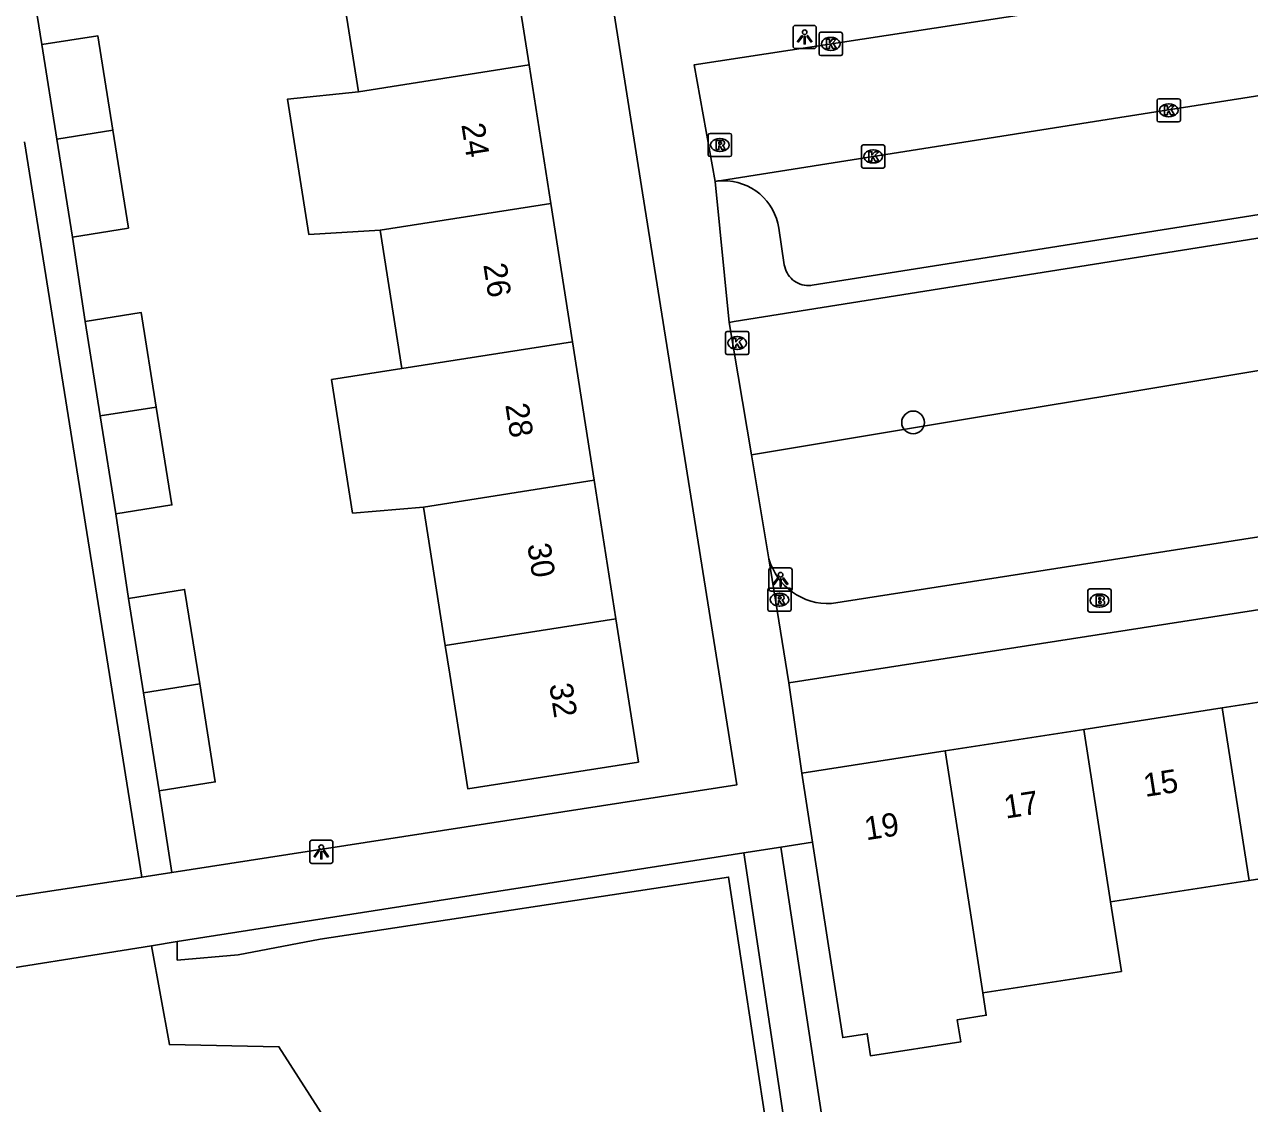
# Model space of a CAD drawing. Extents: x 160077 to 160945, y 386481 to 387498.
# Drawn here: x 160149.7 to 160202.4, y 387266.8 to 387313.2 of the extents above; entities that cross this region are included whole.
import ezdxf

# ---------------------------------------------------------------- set-up
doc = ezdxf.new("R2010")
doc.units = 0
for name, color, linetype in [('IMGEO_Boom', 7, 'Continuous'), ('IMGEO_Brandkraan', 7, 'Continuous'), ('IMGEO_Groenvoorziening', 7, 'Continuous'), ('IMGEO_Haag', 7, 'Continuous'), ('IMGEO_Kolk', 7, 'Continuous'), ('IMGEO_Lichtpunt', 7, 'Continuous'), ('IMGEO_Pand', 7, 'Continuous'), ('IMGEO_Pand_nummerreeks', 7, 'Continuous'), ('IMGEO_Rijbaan_lokaal_open', 7, 'Continuous'), ('IMGEO_Rioolput', 7, 'Continuous'), ('IMGEO_Voetpad_open', 7, 'Continuous')]:
    doc.layers.add(name, color=color, linetype=linetype)

msp = doc.modelspace()

# ---------------------------------------------------------------- linework, layer by layer
at = {"layer": 'IMGEO_Boom'}
msp.add_circle((160187.909, 387296.111), 0.489, dxfattribs=at)
at = {"layer": 'IMGEO_Brandkraan'}
for p, q in [((160195.431, 387288.022), (160195.431, 387288.874)), ((160195.506, 387288.948), (160196.358, 387288.948)), ((160195.919, 387288.728), (160195.944, 387288.728)), ((160196.432, 387288.874), (160196.432, 387288.022)), ((160195.942, 387288.168), (160195.917, 387288.168)), ((160196.358, 387287.948), (160195.506, 387287.948))]:
    msp.add_line(p, q, dxfattribs=at)
for points in [[(160195.431, 387288.022), (160195.431, 387288.874)], [(160195.506, 387288.948), (160196.358, 387288.948)], [(160195.779, 387288.648), (160195.779, 387288.248), (160195.992, 387288.248)], [(160196.01, 387288.648), (160195.779, 387288.648)], [(160195.958, 387288.567), (160195.904, 387288.567), (160195.904, 387288.491)], [(160196.432, 387288.874), (160196.432, 387288.022)], [(160195.904, 387288.491), (160195.957, 387288.491)], [(160195.966, 387288.415), (160195.904, 387288.415), (160195.904, 387288.334)], [(160195.904, 387288.334), (160195.966, 387288.334)], [(160196.358, 387287.948), (160195.506, 387287.948)]]:
    msp.add_lwpolyline(points, dxfattribs=at)
for centre, radius, start, end in [((160195.508, 387288.872), 0.0765, 91.552, 178.448), ((160195.508, 387288.872), 0.0765, 91.552, 178.448), ((160195.959, 387288.529), 0.0379, 267.8285, 90.9355), ((160196.014, 387288.503), 0.145, 59.4692, 91.5367), ((160196.039, 387288.55), 0.0922, 285.5137, 58.1501), ((160196.356, 387288.872), 0.0765, 1.552, 88.448), ((160196.356, 387288.872), 0.0765, 1.552, 88.448), ((160195.508, 387288.024), 0.0765, 181.552, 268.448), ((160195.508, 387288.024), 0.0765, 181.552, 268.448), ((160195.967, 387288.374), 0.0404, 269.8759, 90.5077), ((160195.998, 387288.499), 0.251, 268.6676, 293.5347), ((160196.044, 387288.358), 0.105, 301.3115, 78.989), ((160196.356, 387288.024), 0.0765, 271.552, 358.448), ((160196.356, 387288.024), 0.0765, 271.552, 358.448)]:
    msp.add_arc(centre, radius, start, end, dxfattribs=at)
for centre, major_axis, ratio, start_param, end_param in [((160195.918, 387288.448), (-0.387, 0.002), 0.722429, 4.712389, 7.853982), ((160195.943, 387288.448), (-0.39, 0.002), 0.717154, 1.570796, 4.712389)]:
    msp.add_ellipse(centre, major_axis=major_axis, ratio=ratio, start_param=start_param, end_param=end_param, dxfattribs=at)
at = {"layer": 'IMGEO_Groenvoorziening'}
for points in [[(160204.158, 387298.575), (160196.503, 387297.304), (160190.423, 387296.294), (160180.952, 387294.721)], [(160196.955, 387212.573), (160172.96, 387250), (160160.624, 387269.243), (160155.915, 387269.341), (160155.14, 387273.594)]]:
    msp.add_lwpolyline(points, dxfattribs=at)
at = {"layer": 'IMGEO_Haag'}
msp.add_lwpolyline([(160156.25, 387273.768), (160156.25, 387272.976), (160158.866, 387273.206), (160162.399, 387273.873), (160179.971, 387276.547), (160185, 387243.499), (160186.713, 387235.199), (160199.92, 387214.428)], dxfattribs=at)
at = {"layer": 'IMGEO_Kolk'}
for p, q in [((160183.865, 387311.975), (160183.865, 387312.827)), ((160183.94, 387312.901), (160184.792, 387312.901)), ((160184.866, 387312.827), (160184.866, 387311.975)), ((160184.353, 387312.681), (160184.378, 387312.681)), ((160184.792, 387311.901), (160183.94, 387311.901)), ((160184.376, 387312.121), (160184.351, 387312.121)), ((160198.405, 387309.117), (160198.405, 387309.969)), ((160198.48, 387310.043), (160199.332, 387310.043)), ((160198.893, 387309.823), (160198.918, 387309.823)), ((160199.406, 387309.969), (160199.406, 387309.117)), ((160198.916, 387309.263), (160198.891, 387309.263)), ((160199.332, 387309.043), (160198.48, 387309.043)), ((160185.764, 387308.058), (160186.616, 387308.058)), ((160185.689, 387307.132), (160185.689, 387307.984)), ((160186.177, 387307.838), (160186.202, 387307.838)), ((160186.69, 387307.984), (160186.69, 387307.132)), ((160186.616, 387307.058), (160185.764, 387307.058)), ((160186.2, 387307.278), (160186.175, 387307.278)), ((160179.838, 387299.104), (160179.838, 387299.956)), ((160179.913, 387300.03), (160180.765, 387300.03)), ((160180.326, 387299.81), (160180.351, 387299.81)), ((160180.839, 387299.956), (160180.839, 387299.104)), ((160180.349, 387299.25), (160180.324, 387299.25)), ((160180.765, 387299.03), (160179.913, 387299.03))]:
    msp.add_line(p, q, dxfattribs=at)
for points in [[(160183.865, 387311.975), (160183.865, 387312.827)], [(160183.94, 387312.901), (160184.792, 387312.901)], [(160184.866, 387312.827), (160184.866, 387311.975)], [(160184.186, 387312.601), (160184.309, 387312.601), (160184.309, 387312.45), (160184.439, 387312.601), (160184.603, 387312.601), (160184.457, 387312.45), (160184.61, 387312.201), (160184.458, 387312.201), (160184.373, 387312.365), (160184.309, 387312.298), (160184.309, 387312.201), (160184.186, 387312.201), (160184.186, 387312.601)], [(160184.792, 387311.901), (160183.94, 387311.901)], [(160198.405, 387309.117), (160198.405, 387309.969)], [(160198.48, 387310.043), (160199.332, 387310.043)], [(160198.726, 387309.743), (160198.849, 387309.743), (160198.849, 387309.592), (160198.979, 387309.743), (160199.143, 387309.743), (160198.997, 387309.592), (160199.15, 387309.343), (160198.998, 387309.343), (160198.913, 387309.507), (160198.849, 387309.44), (160198.849, 387309.343), (160198.726, 387309.343), (160198.726, 387309.743)], [(160199.406, 387309.969), (160199.406, 387309.117)], [(160199.332, 387309.043), (160198.48, 387309.043)], [(160185.764, 387308.058), (160186.616, 387308.058)], [(160185.689, 387307.132), (160185.689, 387307.984)], [(160186.01, 387307.758), (160186.133, 387307.758), (160186.133, 387307.607), (160186.263, 387307.758), (160186.427, 387307.758), (160186.281, 387307.607), (160186.434, 387307.358), (160186.282, 387307.358), (160186.197, 387307.522), (160186.133, 387307.455), (160186.133, 387307.358), (160186.01, 387307.358), (160186.01, 387307.758)], [(160186.69, 387307.984), (160186.69, 387307.132)], [(160186.616, 387307.058), (160185.764, 387307.058)], [(160179.838, 387299.104), (160179.838, 387299.956)], [(160179.913, 387300.03), (160180.765, 387300.03)], [(160180.159, 387299.73), (160180.282, 387299.73), (160180.282, 387299.579), (160180.412, 387299.73), (160180.576, 387299.73), (160180.43, 387299.579), (160180.583, 387299.33), (160180.431, 387299.33), (160180.346, 387299.494), (160180.282, 387299.427), (160180.282, 387299.33), (160180.159, 387299.33), (160180.159, 387299.73)], [(160180.839, 387299.956), (160180.839, 387299.104)], [(160180.765, 387299.03), (160179.913, 387299.03)]]:
    msp.add_lwpolyline(points, dxfattribs=at)
for centre, start, end in [((160183.942, 387312.825), 91.552, 178.448), ((160183.942, 387312.825), 91.552, 178.448), ((160184.79, 387312.825), 1.552, 88.448), ((160184.79, 387312.825), 1.552, 88.448), ((160183.942, 387311.977), 181.552, 268.448), ((160183.942, 387311.977), 181.552, 268.448), ((160184.79, 387311.977), 271.552, 358.448), ((160184.79, 387311.977), 271.552, 358.448), ((160198.482, 387309.967), 91.552, 178.448), ((160198.482, 387309.967), 91.552, 178.448), ((160199.33, 387309.967), 1.552, 88.448), ((160199.33, 387309.967), 1.552, 88.448), ((160198.482, 387309.119), 181.552, 268.448), ((160198.482, 387309.119), 181.552, 268.448), ((160199.33, 387309.119), 271.552, 358.448), ((160199.33, 387309.119), 271.552, 358.448), ((160185.766, 387307.982), 91.552, 178.448), ((160185.766, 387307.982), 91.552, 178.448), ((160186.614, 387307.982), 1.552, 88.448), ((160186.614, 387307.982), 1.552, 88.448), ((160185.766, 387307.134), 181.552, 268.448), ((160185.766, 387307.134), 181.552, 268.448), ((160186.614, 387307.134), 271.552, 358.448), ((160186.614, 387307.134), 271.552, 358.448), ((160179.915, 387299.954), 91.552, 178.448), ((160179.915, 387299.954), 91.552, 178.448), ((160180.763, 387299.954), 1.552, 88.448), ((160180.763, 387299.954), 1.552, 88.448), ((160179.915, 387299.106), 181.552, 268.448), ((160179.915, 387299.106), 181.552, 268.448), ((160180.763, 387299.106), 271.552, 358.448), ((160180.763, 387299.106), 271.552, 358.448)]:
    msp.add_arc(centre, 0.0765, start, end, dxfattribs=at)
for centre, major_axis, ratio, start_param, end_param in [((160184.352, 387312.401), (-0.387, 0.002), 0.722429, 4.712389, 7.853982), ((160184.377, 387312.401), (-0.39, 0.002), 0.717154, 1.570796, 4.712389), ((160198.892, 387309.543), (-0.387, 0.002), 0.722429, 4.712389, 7.853982), ((160198.917, 387309.543), (-0.39, 0.002), 0.717154, 1.570796, 4.712389), ((160186.176, 387307.558), (-0.387, 0.002), 0.722429, 4.712389, 7.853982), ((160186.201, 387307.558), (-0.39, 0.002), 0.717154, 1.570796, 4.712389), ((160180.325, 387299.53), (-0.387, 0.002), 0.722429, 4.712389, 7.853982), ((160180.35, 387299.53), (-0.39, 0.002), 0.717154, 1.570796, 4.712389)]:
    msp.add_ellipse(centre, major_axis=major_axis, ratio=ratio, start_param=start_param, end_param=end_param, dxfattribs=at)
at = {"layer": 'IMGEO_Lichtpunt'}
for p, q in [((160182.745, 387313.104), (160182.745, 387312.297)), ((160182.745, 387313.104), (160182.745, 387312.297)), ((160183.647, 387313.199), (160182.839, 387313.199)), ((160183.647, 387313.199), (160182.839, 387313.199)), ((160183.741, 387312.297), (160183.741, 387313.104)), ((160183.741, 387312.297), (160183.741, 387313.104)), ((160182.839, 387312.203), (160183.647, 387312.203)), ((160182.839, 387312.203), (160183.647, 387312.203)), ((160181.708, 387289.759), (160181.708, 387288.952)), ((160181.708, 387289.759), (160181.708, 387288.952)), ((160182.61, 387289.854), (160181.802, 387289.854)), ((160182.61, 387289.854), (160181.802, 387289.854)), ((160182.704, 387288.952), (160182.704, 387289.759)), ((160182.704, 387288.952), (160182.704, 387289.759)), ((160181.802, 387288.858), (160182.61, 387288.858)), ((160181.802, 387288.858), (160182.61, 387288.858)), ((160161.948, 387278.037), (160161.948, 387277.23)), ((160161.948, 387278.037), (160161.948, 387277.23)), ((160162.85, 387278.132), (160162.042, 387278.132)), ((160162.85, 387278.132), (160162.042, 387278.132)), ((160162.944, 387277.23), (160162.944, 387278.037)), ((160162.944, 387277.23), (160162.944, 387278.037)), ((160162.042, 387277.136), (160162.85, 387277.136)), ((160162.042, 387277.136), (160162.85, 387277.136))]:
    msp.add_line(p, q, dxfattribs=at)
for points in [[(160183.119, 387312.768), (160183.158, 387312.74), (160182.97, 387312.478), (160182.932, 387312.505), (160183.119, 387312.768)], [(160183.331, 387312.74), (160183.369, 387312.767), (160183.556, 387312.505), (160183.517, 387312.477), (160183.331, 387312.74)], [(160183.221, 387312.72), (160183.268, 387312.72), (160183.268, 387312.398), (160183.221, 387312.398), (160183.221, 387312.72)], [(160182.082, 387289.423), (160182.121, 387289.395), (160181.933, 387289.133), (160181.895, 387289.16), (160182.082, 387289.423)], [(160182.184, 387289.375), (160182.231, 387289.375), (160182.231, 387289.053), (160182.184, 387289.053), (160182.184, 387289.375)], [(160182.294, 387289.395), (160182.332, 387289.422), (160182.519, 387289.16), (160182.48, 387289.132), (160182.294, 387289.395)], [(160162.322, 387277.701), (160162.361, 387277.673), (160162.173, 387277.411), (160162.135, 387277.438), (160162.322, 387277.701)], [(160162.424, 387277.653), (160162.471, 387277.653), (160162.471, 387277.331), (160162.424, 387277.331), (160162.424, 387277.653)], [(160162.534, 387277.673), (160162.572, 387277.7), (160162.759, 387277.438), (160162.72, 387277.41), (160162.534, 387277.673)]]:
    msp.add_lwpolyline(points, dxfattribs=at)
for centre in [(160183.244, 387312.902), (160182.207, 387289.557), (160162.447, 387277.835)]:
    msp.add_circle(centre, 0.0994, dxfattribs=at)
for centre, start, end in [((160182.839, 387313.104), 90, 180), ((160182.839, 387313.104), 90, 180), ((160183.647, 387313.104), 0, 90), ((160183.647, 387313.104), 0, 90), ((160182.839, 387312.297), 180, 270), ((160182.839, 387312.297), 180, 270), ((160183.647, 387312.297), 270, 0), ((160183.647, 387312.297), 270, 360), ((160181.802, 387289.759), 90, 180), ((160181.802, 387289.759), 90, 180), ((160182.61, 387289.759), 0, 90), ((160182.61, 387289.759), 0, 90), ((160181.802, 387288.952), 180, 270), ((160181.802, 387288.952), 180, 270), ((160182.61, 387288.952), 270, 0), ((160182.61, 387288.952), 270, 360), ((160162.042, 387278.037), 90, 180), ((160162.042, 387278.037), 90, 180), ((160162.85, 387278.037), 0, 90), ((160162.85, 387278.037), 0, 90), ((160162.042, 387277.23), 180, 270), ((160162.042, 387277.23), 180, 270), ((160162.85, 387277.23), 270, 0), ((160162.85, 387277.23), 270, 360)]:
    msp.add_arc(centre, 0.0946, start, end, dxfattribs=at)
at = {"layer": 'IMGEO_Pand'}
for points in [[(160171.388, 387311.494), (160170.421, 387317.664), (160165.482, 387316.889), (160163.077, 387316.512), (160164.044, 387310.343)], [(160153.479, 387308.687), (160152.831, 387312.755), (160150.418, 387312.37)], [(160151.065, 387308.309), (160150.418, 387312.37)], [(160171.388, 387311.494), (160164.044, 387310.343)], [(160172.323, 387305.537), (160171.388, 387311.494)], [(160164.044, 387310.343), (160160.994, 387310.028), (160161.907, 387304.204), (160164.978, 387304.386)], [(160153.479, 387308.687), (160151.065, 387308.309)], [(160151.738, 387304.089), (160154.151, 387304.474), (160153.479, 387308.687)], [(160151.738, 387304.089), (160151.065, 387308.309)], [(160164.978, 387304.386), (160172.323, 387305.537)], [(160173.257, 387299.58), (160172.323, 387305.537)], [(160164.978, 387304.386), (160165.912, 387298.429)], [(160155.347, 387296.773), (160154.699, 387300.841), (160152.286, 387300.456)], [(160152.933, 387296.395), (160152.286, 387300.456)], [(160165.912, 387298.429), (160173.257, 387299.58)], [(160174.191, 387293.622), (160173.257, 387299.58)], [(160165.912, 387298.429), (160162.889, 387297.955), (160163.79, 387292.212), (160166.846, 387292.471)], [(160155.347, 387296.773), (160152.933, 387296.395)], [(160153.606, 387292.175), (160156.019, 387292.56), (160155.347, 387296.773)], [(160153.606, 387292.175), (160152.933, 387296.395)], [(160166.846, 387292.471), (160174.191, 387293.622)], [(160175.125, 387287.665), (160174.191, 387293.622)], [(160166.846, 387292.471), (160167.78, 387286.514)], [(160157.215, 387284.858), (160156.567, 387288.926), (160154.154, 387288.541)], [(160154.801, 387284.48), (160154.154, 387288.541)], [(160167.78, 387286.514), (160175.125, 387287.665)], [(160167.78, 387286.514), (160167.973, 387285.285), (160168.748, 387280.345), (160176.092, 387281.497), (160175.125, 387287.665)], [(160154.801, 387284.48), (160157.215, 387284.858)], [(160155.474, 387280.26), (160157.887, 387280.645), (160157.215, 387284.858)], [(160155.474, 387280.26), (160154.801, 387284.48)], [(160201.21, 387283.826), (160207.169, 387284.751)], [(160195.252, 387282.901), (160201.21, 387283.826)], [(160201.21, 387283.826), (160202.362, 387276.405)], [(160189.293, 387281.975), (160195.252, 387282.901)], [(160196.404, 387275.479), (160195.252, 387282.901)], [(160189.293, 387281.975), (160183.115, 387281.016)], [(160190.91, 387271.56), (160190.445, 387274.554), (160189.293, 387281.975)], [(160183.115, 387281.016), (160183.577, 387278.045)], [(160183.577, 387278.045), (160184.268, 387273.595), (160184.882, 387269.642), (160185.933, 387269.805), (160186.081, 387268.85), (160189.958, 387269.452), (160189.81, 387270.407), (160191.059, 387270.601), (160190.91, 387271.56)], [(160208.321, 387277.33), (160202.362, 387276.405)], [(160202.362, 387276.405), (160196.404, 387275.479)], [(160196.404, 387275.479), (160196.869, 387272.485), (160190.91, 387271.56)]]:
    msp.add_lwpolyline(points, dxfattribs=at)
at = {"layer": 'IMGEO_Rijbaan_lokaal_open'}
for points in [[(160261.761, 387324.424), (160231.152, 387319.558), (160178.484, 387311.5), (160179.39, 387306.487)], [(160179.39, 387306.487), (160196.527, 387309.19), (160256.989, 387318.714)]]:
    msp.add_lwpolyline(points, dxfattribs=at)
at = {"layer": 'IMGEO_Rioolput'}
for p, q in [((160179.171, 387308.552), (160180.023, 387308.552)), ((160179.096, 387307.626), (160179.096, 387308.478)), ((160179.584, 387308.332), (160179.609, 387308.332)), ((160180.097, 387308.478), (160180.097, 387307.626)), ((160180.023, 387307.552), (160179.171, 387307.552)), ((160179.607, 387307.772), (160179.582, 387307.772)), ((160181.66, 387288.06), (160181.66, 387288.912)), ((160181.735, 387288.986), (160182.587, 387288.986)), ((160182.148, 387288.766), (160182.173, 387288.766)), ((160182.661, 387288.912), (160182.661, 387288.06)), ((160182.587, 387287.986), (160181.735, 387287.986)), ((160182.171, 387288.206), (160182.146, 387288.206))]:
    msp.add_line(p, q, dxfattribs=at)
for points in [[(160179.171, 387308.552), (160180.023, 387308.552)], [(160179.096, 387307.626), (160179.096, 387308.478)], [(160179.685, 387308.25), (160179.433, 387308.252), (160179.433, 387307.852)], [(160179.433, 387307.852), (160179.557, 387307.852), (160179.557, 387308.014), (160179.568, 387308.014)], [(160179.611, 387308.171), (160179.557, 387308.171), (160179.557, 387308.09)], [(160179.557, 387308.09), (160179.609, 387308.09)], [(160180.097, 387308.478), (160180.097, 387307.626)], [(160180.023, 387307.552), (160179.171, 387307.552)], [(160179.615, 387307.985), (160179.686, 387307.852), (160179.826, 387307.852), (160179.761, 387307.978)], [(160181.66, 387288.06), (160181.66, 387288.912)], [(160181.735, 387288.986), (160182.587, 387288.986)], [(160182.249, 387288.684), (160181.997, 387288.686), (160181.997, 387288.286)], [(160182.175, 387288.605), (160182.121, 387288.605), (160182.121, 387288.524)], [(160182.121, 387288.524), (160182.173, 387288.524)], [(160182.661, 387288.912), (160182.661, 387288.06)], [(160182.587, 387287.986), (160181.735, 387287.986)], [(160181.997, 387288.286), (160182.121, 387288.286), (160182.121, 387288.448), (160182.132, 387288.448)], [(160182.179, 387288.419), (160182.25, 387288.286), (160182.39, 387288.286), (160182.325, 387288.412)]]:
    msp.add_lwpolyline(points, dxfattribs=at)
for centre, radius, start, end in [((160179.173, 387308.476), 0.0765, 91.552, 178.448), ((160179.173, 387308.476), 0.0765, 91.552, 178.448), ((160180.021, 387308.476), 0.0765, 1.552, 88.448), ((160180.021, 387308.476), 0.0765, 1.552, 88.448), ((160179.567, 387307.961), 0.0533, 26.0293, 88.6989), ((160179.593, 387308.279), 0.19, 274.7715, 282.9687), ((160179.617, 387308.075), 0.0964, 77.0061, 93.1865), ((160179.631, 387308.132), 0.0378, 276.6634, 79.6772), ((160179.684, 387308.14), 0.109, 350.3612, 89.416), ((160179.682, 387308.14), 0.112, 277.5842, 350.9817), ((160179.666, 387307.925), 0.108, 29.5134, 73.7905), ((160179.173, 387307.628), 0.0765, 181.552, 268.448), ((160179.173, 387307.628), 0.0765, 181.552, 268.448), ((160180.021, 387307.628), 0.0765, 271.552, 358.448), ((160180.021, 387307.628), 0.0765, 271.552, 358.448), ((160181.737, 387288.91), 0.0765, 91.552, 178.448), ((160181.737, 387288.91), 0.0765, 91.552, 178.448), ((160182.157, 387288.713), 0.19, 274.7715, 282.9687), ((160182.181, 387288.509), 0.0964, 77.0061, 93.1865), ((160182.195, 387288.566), 0.0378, 276.6634, 79.6772), ((160182.248, 387288.574), 0.109, 350.3612, 89.416), ((160182.246, 387288.574), 0.112, 277.5842, 350.9817), ((160182.585, 387288.91), 0.0765, 1.552, 88.448), ((160182.585, 387288.91), 0.0765, 1.552, 88.448), ((160181.737, 387288.062), 0.0765, 181.552, 268.448), ((160181.737, 387288.062), 0.0765, 181.552, 268.448), ((160182.131, 387288.395), 0.0533, 26.0293, 88.6989), ((160182.23, 387288.359), 0.108, 29.5134, 73.7905), ((160182.585, 387288.062), 0.0765, 271.552, 358.448), ((160182.585, 387288.062), 0.0765, 271.552, 358.448)]:
    msp.add_arc(centre, radius, start, end, dxfattribs=at)
for centre, major_axis, ratio, start_param, end_param in [((160179.583, 387308.052), (-0.387, 0.002), 0.722429, 4.712389, 7.853982), ((160179.608, 387308.052), (-0.39, 0.002), 0.717154, 1.570796, 4.712389), ((160182.147, 387288.486), (-0.387, 0.002), 0.722429, 4.712389, 7.853982), ((160182.172, 387288.486), (-0.39, 0.002), 0.717154, 1.570796, 4.712389)]:
    msp.add_ellipse(centre, major_axis=major_axis, ratio=ratio, start_param=start_param, end_param=end_param, dxfattribs=at)
at = {"layer": 'IMGEO_Voetpad_open'}
for points in [[(160150.418, 387312.37), (160149.83, 387316.05), (160149.681, 387316.986), (160174.052, 387319.928), (160175.004, 387313.967)], [(160175.004, 387313.967), (160176.271, 387305.995), (160180.322, 387280.516), (160156.018, 387276.748)], [(160255.062, 387313.319), (160183.569, 387302.016), (160183.512, 387302.009), (160183.418, 387302.003), (160183.324, 387302.007), (160183.23, 387302.018), (160183.139, 387302.038), (160183.049, 387302.066), (160182.962, 387302.102), (160182.879, 387302.146), (160182.799, 387302.197), (160182.725, 387302.254), (160182.656, 387302.318), (160182.594, 387302.388), (160182.537, 387302.464), (160182.488, 387302.544), (160182.446, 387302.628), (160182.412, 387302.715), (160182.385, 387302.806), (160182.367, 387302.898), (160182.131, 387304.472), (160182.089, 387304.683), (160182.029, 387304.889), (160181.95, 387305.089), (160181.854, 387305.281), (160181.741, 387305.464), (160181.612, 387305.636), (160181.469, 387305.796), (160181.311, 387305.943), (160181.141, 387306.074), (160180.961, 387306.19), (160180.77, 387306.29), (160180.571, 387306.372), (160180.366, 387306.436), (160180.156, 387306.481), (160179.943, 387306.507), (160179.728, 387306.515), (160179.513, 387306.503), (160179.39, 387306.487)], [(160149.674, 387308.189), (160154.726, 387276.548)], [(160179.39, 387306.487), (160179.995, 387300.418)], [(160152.286, 387300.456), (160151.738, 387304.089)], [(160179.995, 387300.418), (160180.204, 387300.453), (160203.278, 387304.124), (160204.158, 387298.575)], [(160179.995, 387300.418), (160180.952, 387294.721)], [(160204.158, 387298.575), (160205.267, 387291.576), (160184.397, 387288.316)], [(160180.952, 387294.721), (160181.704, 387290.247)], [(160182.569, 387284.911), (160242.532, 387294.238)], [(160154.154, 387288.541), (160153.606, 387292.175)], [(160181.704, 387290.247), (160182.569, 387284.911)], [(160182.569, 387284.911), (160183.115, 387281.016)], [(160156.018, 387276.748), (160155.474, 387280.26)], [(160183.577, 387278.045), (160182.221, 387277.833)], [(160156.25, 387273.768), (160180.628, 387277.584)], [(160182.221, 387277.833), (160180.628, 387277.584)], [(160180.628, 387277.584), (160184.772, 387250), (160186.881, 387235.961), (160200.429, 387214.746)], [(160191.605, 387253.049), (160186.272, 387251.189), (160182.221, 387277.833)], [(160139.785, 387274.28), (160141.641, 387274.55), (160146.224, 387275.251), (160154.726, 387276.548)], [(160154.726, 387276.548), (160156.018, 387276.748)], [(160155.14, 387273.594), (160156.25, 387273.768)], [(160155.14, 387273.594), (160146.656, 387272.235), (160140.627, 387271.369)]]:
    msp.add_lwpolyline(points, dxfattribs=at)
msp.add_arc((160184.267, 387290.978), 2.665, 195.9178, 272.7978, dxfattribs=at)

# ---------------------------------------------------------------- texts
at = {"layer": 'IMGEO_Pand_nummerreeks'}
for s, rotation, p in [('24', 278.9093, (160168.47, 387308.931)), ('26', 278.9114, (160169.415, 387302.903)), ('28', 278.9093, (160170.361, 387296.872)), ('30', 278.9114, (160171.306, 387290.845)), ('32', 278.9114, (160172.25, 387284.823)), ('15', 8.8268, (160197.897, 387279.993)), ('17', 8.8293, (160191.895, 387279.06)), ('19', 8.8293, (160185.892, 387278.128))]:
    msp.add_text(s, height=1, rotation=rotation, dxfattribs=at).set_placement(p)

doc.saveas('drawing.dxf')
